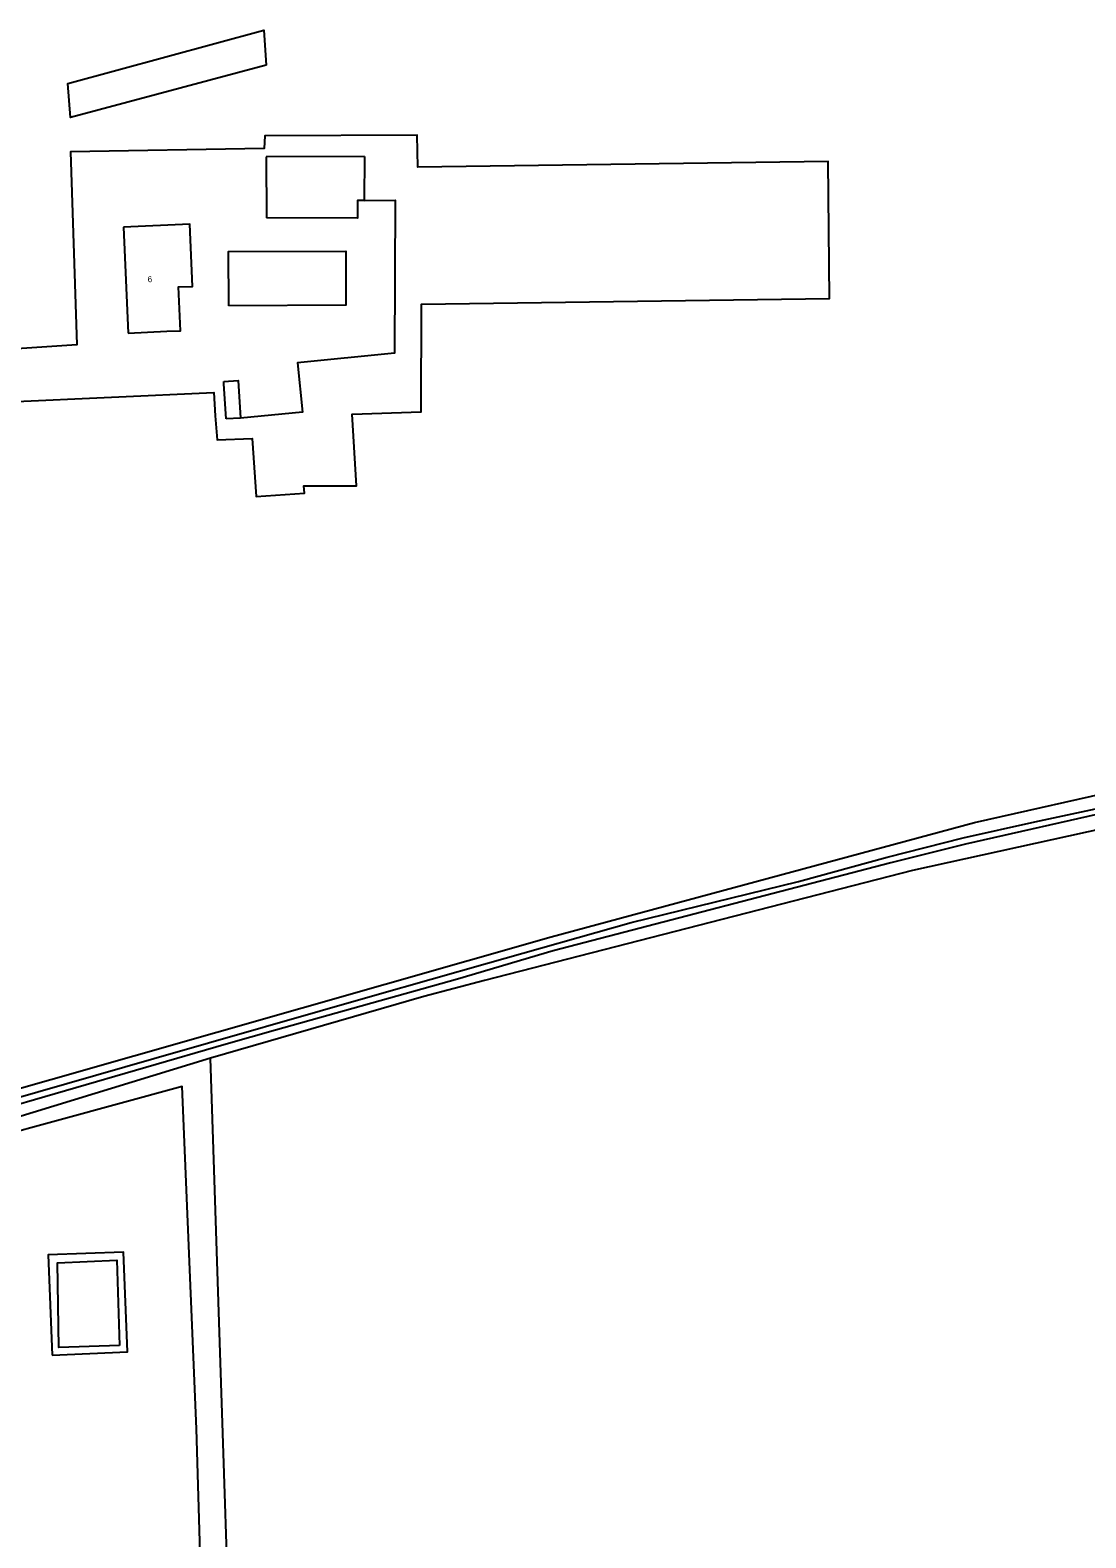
# Model space of a CAD drawing. Extents: x 137999 to 141000, y 397500 to 400501.
# Drawn here: x 139242.8 to 139418.2, y 400079.1 to 400329.6 of the extents above; entities that cross this region are included whole.
import ezdxf

# ---------------------------------------------------------------- set-up
doc = ezdxf.new("R2010")
doc.units = 0
for name, color, linetype in [('gg-afsc-lijn draadraster', 7, 'Continuous'), ('gg-anno-huisnummerreeks BGT', 7, 'Continuous'), ('gg-bbg-bijgebouw', 7, 'Continuous'), ('gg-bbg-hoofdgebouw', 7, 'Continuous'), ('gg-knt-bronhoudergrens', 7, 'Continuous'), ('gg-kntw-bovenkant insteek waterloop', 7, 'Continuous'), ('gg-kntw-waterlijn', 7, 'Continuous')]:
    doc.layers.add(name, color=color, linetype=linetype)

msp = doc.modelspace()

# ---------------------------------------------------------------- linework, layer by layer
at = {"layer": 'gg-afsc-lijn draadraster'}
msp.add_lwpolyline([(139298.3, 400301.23), (139303.45, 400301.29), (139303.35, 400275.89), (139287.22, 400274.28), (139288.04, 400266.1), (139277.77, 400265.11)], dxfattribs=at)
at = {"layer": 'gg-bbg-bijgebouw'}
for p, q in [((139298.33, 400308.59), (139282, 400308.5)), ((139282, 400308.5), (139282.05, 400298.38)), ((139298.33, 400308.59), (139298.3, 400301.23)), ((139275, 400270.82), (139274.97, 400271.2)), ((139275.36, 400264.96), (139275, 400270.82)), ((139277.77, 400265.11), (139275.36, 400264.96))]:
    msp.add_line(p, q, dxfattribs=at)
for points in [[(139298.3, 400301.23), (139297.2, 400301.24), (139297.18, 400298.33), (139282.05, 400298.38)], [(139275.8, 400283.78), (139275.77, 400292.78), (139295.23, 400292.86), (139295.26, 400283.85), (139275.8, 400283.78)], [(139274.97, 400271.2), (139277.38, 400271.35), (139277.77, 400265.11)]]:
    msp.add_lwpolyline(points, dxfattribs=at)
at = {"layer": 'gg-bbg-hoofdgebouw'}
msp.add_line((139258.3, 400296.83), (139259.11, 400279.22), dxfattribs=at)
msp.add_lwpolyline([(139259.11, 400279.22), (139265.48, 400279.53), (139267.76, 400279.63), (139267.44, 400286.89), (139269.78, 400286.99), (139269.32, 400297.32), (139258.3, 400296.83)], dxfattribs=at)
at = {"layer": 'gg-knt-bronhoudergrens'}
for points in [[(139281.98, 400323.76), (139249.51, 400315.07), (139249.08, 400320.69), (139281.64, 400329.55), (139281.98, 400323.76)], [(139239.3, 400267.79), (139273.33, 400269.34), (139273.53, 400265.51), (139273.86, 400261.5), (139279.68, 400261.72), (139280.32, 400252.09), (139288.36, 400252.61), (139288.25, 400253.88), (139297.04, 400253.88), (139296.3, 400265.74), (139307.73, 400266.16), (139307.83, 400284.05), (139375.57, 400285), (139375.36, 400307.75), (139307.2, 400306.8), (139307.09, 400312.09), (139281.8, 400311.99), (139281.69, 400309.87), (139249.52, 400309.34), (139250.58, 400277.27), (139238.91, 400276.52)], [(139276.24, 400052.93), (139274.32, 400111.56), (139272.76, 400158.76)], [(139217.89, 400111.57), (139217.61, 400103.1), (139218.67, 400080.77), (139218.99, 400077.06), (139218.67, 400071.24), (139217.4, 400068.07), (139217.5, 400053.39), (139271.7, 400054.1), (139270.43, 400097.17), (139268.05, 400154.09), (139216.1, 400139.91), (139217.89, 400111.57)], [(139246.44, 400109.43), (139258.98, 400110.01), (139258.29, 400126.52), (139245.81, 400126.09), (139246.44, 400109.43)], [(139257.62, 400111.04), (139247.57, 400110.72), (139247.35, 400124.79), (139257.2, 400125.22), (139257.62, 400111.04)]]:
    msp.add_lwpolyline(points, dxfattribs=at)
at = {"layer": 'gg-kntw-bovenkant insteek waterloop'}
msp.add_line((139272.76, 400158.76), (139234.43, 400147.05), dxfattribs=at)
for points in [[(139232.38, 400151.28), (139329.35, 400178.92), (139399.66, 400197.91), (139425.76, 400203.81), (139452.01, 400207.98), (139491.14, 400212.79)], [(139485.57, 400207.22), (139460.1, 400204.18), (139432.92, 400199.55), (139389.37, 400189.94), (139318.28, 400171.65), (139308.18, 400169.04), (139272.76, 400158.76)]]:
    msp.add_lwpolyline(points, dxfattribs=at)
at = {"layer": 'gg-kntw-waterlijn'}
for points in [[(139195.21, 400147.27), (139196.1, 400144.86), (139202.68, 400142.26), (139206.11, 400142.77), (139211.31, 400143.9), (139234.39, 400150.39), (139263.33, 400158.74), (139300.08, 400169.25), (139318.79, 400174.53), (139342.62, 400181.31), (139370.44, 400188.15), (139385.15, 400192.16), (139397.8, 400195.39), (139409.72, 400198.04), (139429.56, 400202.3), (139441.1, 400204.43), (139450.13, 400205.98), (139474.61, 400209.33), (139483.52, 400210.41), (139491.35, 400211.03)], [(139490.73, 400208.01), (139490.65, 400208.18), (139489.37, 400209.49), (139475.68, 400208.49), (139464.31, 400206.84), (139432.88, 400201.75), (139423.18, 400199.96), (139398.17, 400194.34), (139385.8, 400191.2), (139329.67, 400176.61), (139313.8, 400171.91), (139283.58, 400163.41), (139275.39, 400161.09), (139221.92, 400145.6), (139210.73, 400142.62)]]:
    msp.add_lwpolyline(points, dxfattribs=at)

# ---------------------------------------------------------------- texts
at = {"layer": 'gg-anno-huisnummerreeks BGT'}
msp.add_text('6', height=1, rotation=2.6, dxfattribs=at).set_placement((139262.34, 400287.67))

doc.saveas('drawing.dxf')
